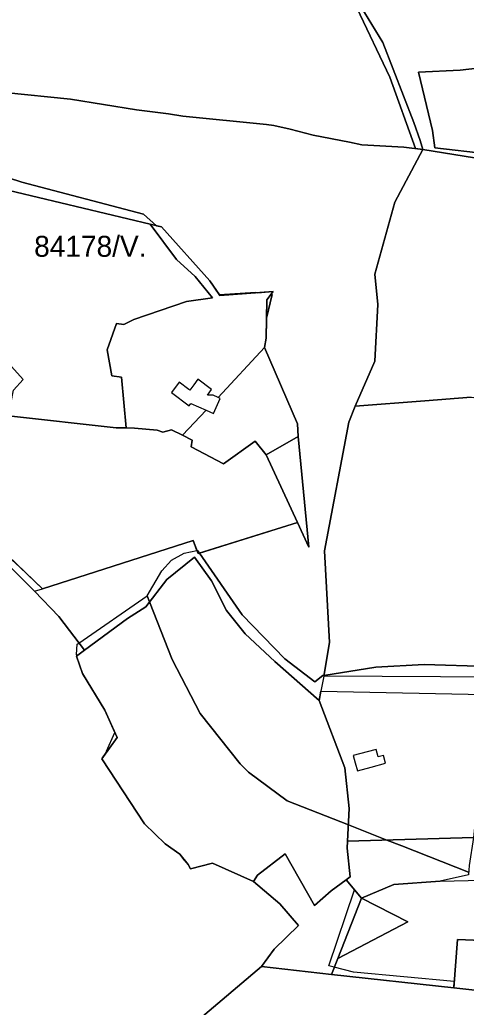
# Model space of a CAD drawing. Extents: x -477304 to -465429, y -1159113 to -1149210.
# Drawn here: x -475609 to -475290, y -1155557 to -1154851 of the extents above; entities that cross this region are included whole.
import ezdxf

# ---------------------------------------------------------------- set-up
doc = ezdxf.new("R2010")
doc.units = 0
for name, color, linetype in [('BPEJ_s', 7, 'Continuous'), ('PUPFL_s', 7, 'Continuous'), ('trav_porost_s', 7, 'Continuous')]:
    doc.layers.add(name, color=color, linetype=linetype)

msp = doc.modelspace()

# ---------------------------------------------------------------- linework, layer by layer
at = {"layer": 'BPEJ_s'}
for points in [[(-475368, -1154842.5), (-475344.5, -1154892), (-475326.08, -1154943.1), (-475320.81, -1154943.71), (-475284.03, -1154949.65)], [(-475284.03, -1154949.65), (-475320.81, -1154943.71), (-475326.08, -1154943.1), (-475344.5, -1154892), (-475368, -1154842.5)], [(-475274, -1155313.5), (-475320, -1155312), (-475354.5, -1155314), (-475391.67, -1155319.87), (-475392.5, -1155320), (-475398, -1155324.5), (-475419.5, -1155308), (-475450, -1155276.5), (-475480.68, -1155232.4), (-475410.57, -1155210.49), (-475402.4, -1155228.17), (-475410.03, -1155149.04), (-475410.58, -1155139.9), (-475434.09, -1155085.41), (-475432.84, -1155078.62), (-475432.6, -1155064.41), (-475428.5, -1155047.5), (-475429.5, -1155047.37), (-475428.01, -1155045.36), (-475439.1, -1155046.17), (-475440.5, -1155046), (-475466.31, -1155047.64), (-475473.15, -1155037.53), (-475507.68, -1154999.08), (-475511.19, -1154998.24), (-475520.5, -1154990), (-475607.5, -1154967), (-475617, -1154964)], [(-475617, -1154964), (-475607.5, -1154967), (-475520.5, -1154990), (-475511.19, -1154998.24), (-475507.68, -1154999.08), (-475473.15, -1155037.53), (-475466.31, -1155047.64), (-475440.5, -1155046), (-475439.1, -1155046.17), (-475428.01, -1155045.36), (-475429.5, -1155047.37), (-475428.5, -1155047.5), (-475432.6, -1155064.41), (-475432.84, -1155078.62), (-475434.09, -1155085.41), (-475410.58, -1155139.9), (-475410.03, -1155149.04), (-475402.4, -1155228.17), (-475410.57, -1155210.49), (-475480.68, -1155232.4)], [(-475480.68, -1155232.4), (-475482, -1155230.5), (-475482.38, -1155230.58), (-475485.11, -1155223.34), (-475592.88, -1155257.89), (-475608.97, -1155242.46), (-475685.57, -1155172.67)], [(-475546.76, -1155374.34), (-475547, -1155374), (-475541.11, -1155360.59), (-475548.17, -1155344.8), (-475564.28, -1155318.53), (-475568.58, -1155306.05), (-475568.08, -1155305.69), (-475568.5, -1155305), (-475568, -1155297.5), (-475566.82, -1155296.69), (-475518, -1155263), (-475507.5, -1155245), (-475500.5, -1155237.5), (-475491.5, -1155232.5), (-475482.38, -1155230.58), (-475485.11, -1155223.34), (-475592.88, -1155257.89), (-475608.97, -1155242.46), (-475685.57, -1155172.67)], [(-475288.14, -1155460.61), (-475336.02, -1155441.76), (-475346.57, -1155437.61), (-475374.1, -1155426.78), (-475418, -1155409.5), (-475445.5, -1155389), (-475451.5, -1155383), (-475480, -1155347), (-475500, -1155308.5), (-475516.3, -1155267.28), (-475518, -1155263), (-475507.5, -1155245), (-475500.5, -1155237.5), (-475491.5, -1155232.5), (-475482.38, -1155230.58), (-475482, -1155230.5), (-475480.68, -1155232.4), (-475450, -1155276.5), (-475419.5, -1155308), (-475398, -1155324.5), (-475392.5, -1155320), (-475391.67, -1155319.87), (-475354.5, -1155314), (-475320, -1155312), (-475274, -1155313.5)], [(-475206.15, -1155553.48), (-475298.74, -1155543.35), (-475298.4, -1155538.72), (-475370.5, -1155532), (-475384.18, -1155528.48), (-475388, -1155527.5), (-475369.73, -1155473.16), (-475375.63, -1155465.96), (-475386.46, -1155473.92), (-475398.39, -1155484.42), (-475419.32, -1155447.47), (-475439.21, -1155462.74), (-475441.88, -1155467.2), (-475471.28, -1155454.19), (-475487.02, -1155458.16), (-475488.68, -1155455.09), (-475490.83, -1155452.48), (-475491, -1155452.5), (-475492.2, -1155450.81), (-475494.71, -1155447.77), (-475505.2, -1155440.34), (-475519.93, -1155426.08), (-475550.41, -1155379.4), (-475546.76, -1155374.34), (-475547, -1155374), (-475541.11, -1155360.59), (-475548.17, -1155344.8), (-475564.28, -1155318.53), (-475568.58, -1155306.05), (-475568.08, -1155305.69), (-475568.5, -1155305), (-475568, -1155297.5), (-475566.82, -1155296.69), (-475518, -1155263), (-475516.3, -1155267.28), (-475500, -1155308.5), (-475480, -1155347), (-475451.5, -1155383), (-475445.5, -1155389), (-475418, -1155409.5), (-475374.1, -1155426.78), (-475346.57, -1155437.61), (-475336.02, -1155441.76), (-475288.14, -1155460.61)], [(-475206.15, -1155553.48), (-475298.74, -1155543.35), (-475298.4, -1155538.72), (-475370.5, -1155532), (-475384.18, -1155528.48), (-475388, -1155527.5), (-475369.73, -1155473.16), (-475375.63, -1155465.96), (-475386.46, -1155473.92), (-475398.39, -1155484.42), (-475419.32, -1155447.47), (-475439.21, -1155462.74), (-475441.88, -1155467.2), (-475471.28, -1155454.19), (-475487.02, -1155458.16), (-475488.68, -1155455.09), (-475490.83, -1155452.48), (-475491, -1155452.5), (-475492.2, -1155450.81), (-475494.71, -1155447.77), (-475505.2, -1155440.34), (-475519.93, -1155426.08), (-475550.41, -1155379.4), (-475546.76, -1155374.34)]]:
    msp.add_lwpolyline(points, dxfattribs=at)
at = {"layer": 'PUPFL_s'}
for points in [[(-475379.16, -1154796.47), (-475379.52, -1154783.3), (-475344.14, -1154758.68), (-475327.42, -1154748.26), (-475314, -1154745.65), (-475307.86, -1154745.46), (-475284.7, -1154777.16), (-475276.22, -1154879.63), (-475275.62, -1154884.92), (-475294.21, -1154887), (-475323.97, -1154888.33), (-475313.93, -1154930.12), (-475312.32, -1154942.54), (-475274.81, -1154946.88), (-475268.25, -1154944.42), (-475266.98, -1154952), (-475284.03, -1154949.65), (-475320.81, -1154943.71), (-475322.92, -1154937.38), (-475327.41, -1154924.36), (-475349.58, -1154867.17), (-475365.29, -1154841.42), (-475372.3, -1154809.53)], [(-475323.97, -1154888.33), (-475294.21, -1154887), (-475275.62, -1154884.92), (-475272.6, -1154917.2), (-475268.25, -1154944.42), (-475274.81, -1154946.88), (-475312.32, -1154942.54), (-475313.93, -1154930.12)], [(-475165.59, -1155286.93), (-475157.25, -1155305.04), (-475140.62, -1155330.7), (-475148, -1155324.71), (-475198.47, -1155283.71), (-475226.82, -1155269.18), (-475229.05, -1155272.86), (-475246.26, -1155301.25), (-475258.3, -1155321.13), (-475308.3, -1155320.87), (-475391.77, -1155320.42), (-475387.55, -1155296.23), (-475391.09, -1155230.71), (-475373.8, -1155138.84), (-475369.33, -1155127.33), (-475319.49, -1155123.4), (-475286.37, -1155120.79), (-475232.3, -1155127.82), (-475212.97, -1155173.93), (-475193.64, -1155220.04)], [(-475427.22, -1155515.52), (-475409.86, -1155498.68), (-475423.2, -1155483.22), (-475441.88, -1155467.2), (-475439.21, -1155462.74), (-475419.32, -1155447.47), (-475398.39, -1155484.42), (-475386.46, -1155473.92), (-475375.63, -1155465.96), (-475364.86, -1155479.09), (-475381.73, -1155522.23), (-475386.25, -1155533.78), (-475436.28, -1155528.1)], [(-475308.58, -1155467.07), (-475288.6, -1155466.52), (-475219.24, -1155464.59), (-475218.15, -1155481.12), (-475210.31, -1155508.29), (-475209.93, -1155512.39), (-475296.18, -1155508.68), (-475298.74, -1155543.35), (-475386.25, -1155533.78), (-475381.73, -1155522.23), (-475331.64, -1155496.15), (-475364.86, -1155479.09), (-475341.61, -1155469.39)], [(-475364.86, -1155479.09), (-475331.64, -1155496.15), (-475381.73, -1155522.23)]]:
    msp.add_lwpolyline(points, close=True, dxfattribs=at)
for points in [[(-475365.29, -1154841.42), (-475349.58, -1154867.17), (-475327.41, -1154924.36), (-475322.92, -1154937.38), (-475320.81, -1154943.71), (-475334.43, -1154942.14), (-475364.61, -1154940.34), (-475373.41, -1154938.51), (-475399.28, -1154933.58), (-475415.69, -1154929.17), (-475427.42, -1154926.46), (-475432.74, -1154925.83), (-475492.39, -1154919.9), (-475502.82, -1154918.26), (-475525.66, -1154915.41), (-475572.7, -1154907.65), (-475619.85, -1154902.87), (-475634.82, -1154901.17), (-475677, -1154893.46), (-475684.1, -1154882.5), (-475640.33, -1154857.38), (-475634.86, -1154856.65), (-475621.07, -1154850.68)], [(-475619.85, -1154902.87), (-475572.7, -1154907.65), (-475525.66, -1154915.41), (-475502.82, -1154918.26), (-475492.39, -1154919.9), (-475432.74, -1154925.83), (-475427.42, -1154926.46), (-475415.69, -1154929.17), (-475399.28, -1154933.58), (-475373.41, -1154938.51), (-475364.61, -1154940.34), (-475334.43, -1154942.14), (-475320.81, -1154943.71), (-475340.85, -1154981.34), (-475355.33, -1155032.98), (-475353.1, -1155054.61), (-475355.22, -1155095.03), (-475369.33, -1155127.33), (-475373.8, -1155138.84), (-475391.09, -1155230.71), (-475387.55, -1155296.23), (-475391.77, -1155320.42), (-475393.84, -1155331.14), (-475395.11, -1155337.73), (-475426.71, -1155309.91), (-475447.81, -1155290.16), (-475461.33, -1155273.49), (-475471.95, -1155252.25), (-475484.21, -1155235.16), (-475503.96, -1155251.29), (-475518.95, -1155270.71), (-475531.92, -1155279.21), (-475562.89, -1155301.89), (-475581.12, -1155277.76), (-475598.51, -1155259.66), (-475592.88, -1155257.89), (-475485.11, -1155223.34), (-475481.59, -1155232.68), (-475410.57, -1155210.49), (-475402.4, -1155228.17), (-475410.03, -1155149.04), (-475410.58, -1155139.9), (-475434.09, -1155085.41), (-475432.84, -1155078.62), (-475432.39, -1155051.27), (-475428.01, -1155045.36), (-475465.96, -1155048.15), (-475473.15, -1155037.53), (-475507.68, -1154999.08), (-475515.82, -1154997.14), (-475627.94, -1154970.47)], [(-475286.37, -1155120.79), (-475319.49, -1155123.4), (-475369.33, -1155127.33), (-475355.22, -1155095.03), (-475353.1, -1155054.61), (-475355.33, -1155032.98), (-475340.85, -1154981.34), (-475320.81, -1154943.71), (-475284.03, -1154949.65)], [(-475637.39, -1155220.94), (-475598.51, -1155259.66), (-475581.12, -1155277.76), (-475562.89, -1155301.89), (-475568.58, -1155306.05), (-475564.28, -1155318.53), (-475548.17, -1155344.8), (-475539.48, -1155364.24), (-475550.41, -1155379.4), (-475519.93, -1155426.08), (-475505.2, -1155440.34), (-475494.71, -1155447.77), (-475488.68, -1155455.09), (-475487.02, -1155458.16), (-475471.28, -1155454.19), (-475441.88, -1155467.2), (-475423.2, -1155483.22), (-475409.86, -1155498.68), (-475427.22, -1155515.52), (-475436.28, -1155528.1), (-475515.72, -1155595.45)], [(-475515.72, -1155595.45), (-475436.28, -1155528.1), (-475386.25, -1155533.78), (-475298.74, -1155543.35), (-475206.15, -1155553.48)]]:
    msp.add_lwpolyline(points, dxfattribs=at)
at = {"layer": 'trav_porost_s'}
for points in [[(-475515.82, -1154997.14), (-475496.96, -1155022.49), (-475483.7, -1155034.6), (-475471.27, -1155049.9), (-475489.8, -1155052.33), (-475527.5, -1155065.31), (-475534.71, -1155068.97), (-475539.83, -1155068.22), (-475546.61, -1155087.08), (-475543.12, -1155105.63), (-475536.44, -1155106.44), (-475532.94, -1155142.84), (-475540.16, -1155142.75), (-475617.23, -1155134.17), (-475613.57, -1155115.74), (-475606.59, -1155108.17), (-475617.15, -1155096.43), (-475615.89, -1155076.06), (-475647.34, -1155044.02), (-475646.93, -1155031.46), (-475659.51, -1155014.57), (-475669.45, -1154993.64), (-475648.79, -1154977.39), (-475627.94, -1154970.47)], [(-475507.68, -1154999.08), (-475473.15, -1155037.53), (-475465.96, -1155048.15), (-475428.01, -1155045.36), (-475432.39, -1155051.27), (-475432.84, -1155078.62), (-475434.09, -1155085.41), (-475467.33, -1155120.98), (-475470.9, -1155119.4), (-475474.92, -1155119.36), (-475471.89, -1155115.29), (-475481.64, -1155108.03), (-475484.67, -1155112.1), (-475487.5, -1155115.91), (-475488.09, -1155115.48), (-475495.16, -1155110.21), (-475500.63, -1155117.57), (-475487.96, -1155126.99), (-475486.75, -1155125.37), (-475475.68, -1155130.25), (-475492.81, -1155148.1), (-475500.65, -1155144.21), (-475506.72, -1155145.91), (-475510.84, -1155144.51), (-475526.93, -1155142.91), (-475532.94, -1155142.84), (-475536.44, -1155106.44), (-475543.12, -1155105.63), (-475546.61, -1155087.08), (-475539.83, -1155068.22), (-475534.71, -1155068.97), (-475527.5, -1155065.31), (-475489.8, -1155052.33), (-475471.27, -1155049.9), (-475483.7, -1155034.6), (-475496.96, -1155022.49), (-475515.82, -1154997.14)], [(-475434.09, -1155085.41), (-475410.58, -1155139.9), (-475410.03, -1155149.04), (-475432.98, -1155162.01), (-475440.78, -1155152.36), (-475463.47, -1155168.42), (-475486.62, -1155156.31), (-475485.76, -1155151.59), (-475492.81, -1155148.1), (-475475.68, -1155130.25), (-475470.5, -1155132.53), (-475465.72, -1155121.69), (-475467.33, -1155120.98)], [(-475410.03, -1155149.04), (-475402.4, -1155228.17), (-475410.57, -1155210.49), (-475432.98, -1155162.01)], [(-475447.81, -1155290.16), (-475426.71, -1155309.91), (-475395.11, -1155337.73), (-475376.62, -1155385.99), (-475373.51, -1155414.97), (-475374.68, -1155438.5), (-475374.92, -1155443.41), (-475372.86, -1155463.93), (-475375.63, -1155465.96), (-475386.46, -1155473.92), (-475398.39, -1155484.42), (-475419.32, -1155447.47), (-475439.21, -1155462.74), (-475441.88, -1155467.2), (-475471.28, -1155454.19), (-475487.02, -1155458.16), (-475488.68, -1155455.09), (-475494.71, -1155447.77), (-475505.2, -1155440.34), (-475519.93, -1155426.08), (-475550.41, -1155379.4), (-475539.48, -1155364.24), (-475548.17, -1155344.8), (-475564.28, -1155318.53), (-475568.58, -1155306.05), (-475562.89, -1155301.89), (-475531.92, -1155279.21), (-475518.95, -1155270.71), (-475503.96, -1155251.29), (-475484.21, -1155235.16), (-475471.95, -1155252.25), (-475461.33, -1155273.49)], [(-475373.51, -1155414.97), (-475376.62, -1155385.99), (-475395.11, -1155337.73), (-475393.84, -1155331.14), (-475265.12, -1155333.72), (-475271.08, -1155344.74), (-475281.66, -1155410.51), (-475283.93, -1155428.83), (-475284.78, -1155435.65), (-475374.68, -1155438.5)], [(-475347.61, -1155382.71), (-475349.09, -1155377.2), (-475352.72, -1155378.17), (-475354.16, -1155372.81), (-475360.65, -1155374.55), (-475370.61, -1155377.22), (-475369.27, -1155382.25), (-475367.71, -1155388.09), (-475357.74, -1155385.42)], [(-475341.61, -1155469.39), (-475364.86, -1155479.09), (-475375.63, -1155465.96), (-475372.86, -1155463.93), (-475374.92, -1155443.41), (-475374.68, -1155438.5), (-475284.78, -1155435.65), (-475287.76, -1155455.69), (-475288.29, -1155462.55), (-475308.58, -1155467.07)], [(-475209.93, -1155512.39), (-475207.81, -1155535.48), (-475206.15, -1155553.48), (-475298.74, -1155543.35), (-475296.18, -1155508.68)]]:
    msp.add_lwpolyline(points, close=True, dxfattribs=at)
msp.add_lwpolyline([(-475617.23, -1155134.17), (-475540.16, -1155142.75), (-475532.94, -1155142.84), (-475526.93, -1155142.91), (-475510.84, -1155144.51), (-475506.72, -1155145.91), (-475500.65, -1155144.21), (-475492.81, -1155148.1), (-475485.76, -1155151.59), (-475486.62, -1155156.31), (-475463.47, -1155168.42), (-475440.78, -1155152.36), (-475432.98, -1155162.01), (-475410.57, -1155210.49), (-475481.59, -1155232.68), (-475485.11, -1155223.34), (-475592.88, -1155257.89), (-475667, -1155186.81)], dxfattribs=at)

# ---------------------------------------------------------------- texts
at = {"layer": 'BPEJ_s'}
msp.add_text('84178/V.', height=15, dxfattribs=at).set_placement((-475598.78, -1155020.45))

doc.saveas('drawing.dxf')
